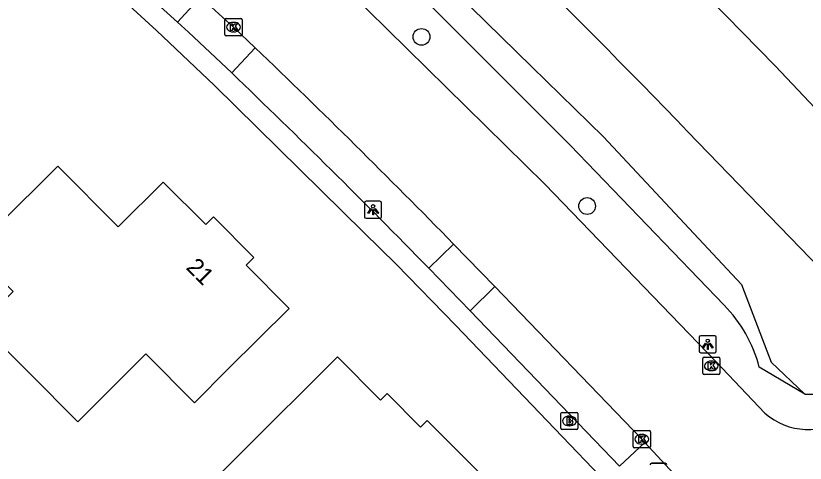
# Model space of a CAD drawing. Extents: x 160457 to 162082, y 388340 to 389736.
# Drawn here: x 160934.3 to 160980.31, y 389342.85 to 389368.89 of the extents above; entities that cross this region are included whole.
import ezdxf

# ---------------------------------------------------------------- set-up
doc = ezdxf.new("R2010")
doc.units = 0
for name, color, linetype in [('IMGEO_Afsluitpaal', 7, 'Continuous'), ('IMGEO_Boom', 7, 'Continuous'), ('IMGEO_Brandkraan', 7, 'Continuous'), ('IMGEO_Groenvoorziening', 7, 'Continuous'), ('IMGEO_Kolk', 7, 'Continuous'), ('IMGEO_Lichtpunt', 7, 'Continuous'), ('IMGEO_Pand', 7, 'Continuous'), ('IMGEO_Pand_nummerreeks', 7, 'Continuous'), ('IMGEO_Parkeervlak_open', 7, 'Continuous'), ('IMGEO_Rijbaan_lokaal_gesloten', 7, 'Continuous'), ('IMGEO_Voetpad_open', 7, 'Continuous'), ('IMGEO_Walbescherming', 7, 'Continuous'), ('IMGEO_Waterloop', 7, 'Continuous')]:
    doc.layers.add(name, color=color, linetype=linetype)

msp = doc.modelspace()

# ---------------------------------------------------------------- linework, layer by layer
at = {"layer": 'IMGEO_Afsluitpaal'}
for p, q in [((160971.361, 389342.854), (160972.151, 389342.854)), ((160972.151, 389342.854), (160971.361, 389342.854))]:
    msp.add_line(p, q, dxfattribs=at)
for centre, start, end in [((160971.361, 389342.754), 90, 180), ((160971.361, 389342.754), 90, 180), ((160972.151, 389342.754), 0, 90), ((160972.151, 389342.754), 360, 90)]:
    msp.add_arc(centre, 0.1, start, end, dxfattribs=at)
at = {"layer": 'IMGEO_Boom'}
for centre in [(160957.944, 389367.664), (160967.597, 389357.82)]:
    msp.add_circle(centre, 0.489, dxfattribs=at)
at = {"layer": 'IMGEO_Brandkraan'}
for p, q in [((160966.138, 389345.811), (160966.99, 389345.811)), ((160966.063, 389344.885), (160966.063, 389345.737)), ((160966.551, 389345.591), (160966.576, 389345.591)), ((160967.064, 389345.737), (160967.064, 389344.885)), ((160966.574, 389345.031), (160966.549, 389345.031)), ((160966.99, 389344.811), (160966.138, 389344.811))]:
    msp.add_line(p, q, dxfattribs=at)
for points in [[(160966.138, 389345.811), (160966.99, 389345.811)], [(160966.063, 389344.885), (160966.063, 389345.737)], [(160966.411, 389345.511), (160966.411, 389345.111), (160966.624, 389345.111)], [(160966.642, 389345.511), (160966.411, 389345.511)], [(160966.59, 389345.43), (160966.536, 389345.43), (160966.536, 389345.354)], [(160966.536, 389345.354), (160966.589, 389345.354)], [(160967.064, 389345.737), (160967.064, 389344.885)], [(160966.598, 389345.278), (160966.536, 389345.278), (160966.536, 389345.197)], [(160966.536, 389345.197), (160966.598, 389345.197)], [(160966.99, 389344.811), (160966.138, 389344.811)]]:
    msp.add_lwpolyline(points, dxfattribs=at)
for centre, radius, start, end in [((160966.14, 389345.735), 0.0765, 91.552, 178.448), ((160966.14, 389345.735), 0.0765, 91.552, 178.448), ((160966.988, 389345.735), 0.0765, 1.552, 88.448), ((160966.988, 389345.735), 0.0765, 1.552, 88.448), ((160966.591, 389345.392), 0.0379, 267.8285, 90.9355), ((160966.646, 389345.366), 0.145, 59.4692, 91.5367), ((160966.671, 389345.413), 0.0922, 285.5137, 58.1501), ((160966.676, 389345.221), 0.105, 301.3115, 78.989), ((160966.14, 389344.887), 0.0765, 181.552, 268.448), ((160966.14, 389344.887), 0.0765, 181.552, 268.448), ((160966.599, 389345.237), 0.0404, 269.8759, 90.5077), ((160966.63, 389345.362), 0.251, 268.6676, 293.5347), ((160966.988, 389344.887), 0.0765, 271.552, 358.448), ((160966.988, 389344.887), 0.0765, 271.552, 358.448)]:
    msp.add_arc(centre, radius, start, end, dxfattribs=at)
for centre, major_axis, ratio, start_param, end_param in [((160966.55, 389345.311), (-0.387, 0.002), 0.722429, 4.712389, 7.853982), ((160966.575, 389345.311), (-0.39, 0.002), 0.717154, 1.570796, 4.712389)]:
    msp.add_ellipse(centre, major_axis=major_axis, ratio=ratio, start_param=start_param, end_param=end_param, dxfattribs=at)
at = {"layer": 'IMGEO_Groenvoorziening'}
for points in [[(160975.586, 389352.051), (160966.614, 389361.356), (160963.201, 389364.764), (160958.33, 389369.626), (160941.392, 389385.312), (160938.572, 389387.375)], [(160938.572, 389387.375), (160939.97, 389387.234), (160943.147, 389385.961), (160951.935, 389378.09), (160964.371, 389365.927), (160968.545, 389361.844), (160976.588, 389353.263), (160978.323, 389348.732), (160980.285, 389346.868)], [(160980.285, 389346.868), (160977.633, 389348.45)], [(160980.285, 389346.868), (160981.565, 389346.865)]]:
    msp.add_lwpolyline(points, dxfattribs=at)
msp.add_arc((160969.897, 389346.435), 7.994, 14.6011, 44.6313, dxfattribs=at)
at = {"layer": 'IMGEO_Kolk'}
for p, q in [((160946.488, 389367.806), (160946.488, 389368.658)), ((160946.563, 389368.732), (160947.415, 389368.732)), ((160946.976, 389368.512), (160947.001, 389368.512)), ((160947.489, 389368.658), (160947.489, 389367.806)), ((160946.999, 389367.952), (160946.974, 389367.952)), ((160947.415, 389367.732), (160946.563, 389367.732)), ((160974.411, 389349.019), (160975.263, 389349.019)), ((160974.336, 389348.093), (160974.336, 389348.945)), ((160974.824, 389348.799), (160974.849, 389348.799)), ((160975.337, 389348.945), (160975.337, 389348.093)), ((160974.847, 389348.239), (160974.822, 389348.239)), ((160975.263, 389348.019), (160974.411, 389348.019)), ((160970.285, 389343.823), (160970.285, 389344.675)), ((160970.36, 389344.749), (160971.212, 389344.749)), ((160970.773, 389344.529), (160970.798, 389344.529)), ((160971.286, 389344.675), (160971.286, 389343.823)), ((160970.796, 389343.969), (160970.771, 389343.969)), ((160971.212, 389343.749), (160970.36, 389343.749))]:
    msp.add_line(p, q, dxfattribs=at)
for points in [[(160946.488, 389367.806), (160946.488, 389368.658)], [(160946.563, 389368.732), (160947.415, 389368.732)], [(160946.809, 389368.432), (160946.932, 389368.432), (160946.932, 389368.281), (160947.062, 389368.432), (160947.226, 389368.432), (160947.08, 389368.281), (160947.233, 389368.032), (160947.081, 389368.032), (160946.996, 389368.196), (160946.932, 389368.129), (160946.932, 389368.032), (160946.809, 389368.032), (160946.809, 389368.432)], [(160947.489, 389368.658), (160947.489, 389367.806)], [(160947.415, 389367.732), (160946.563, 389367.732)], [(160974.411, 389349.019), (160975.263, 389349.019)], [(160974.336, 389348.093), (160974.336, 389348.945)], [(160974.657, 389348.719), (160974.78, 389348.719), (160974.78, 389348.568), (160974.91, 389348.719), (160975.074, 389348.719), (160974.928, 389348.568), (160975.081, 389348.319), (160974.929, 389348.319), (160974.844, 389348.483), (160974.78, 389348.416), (160974.78, 389348.319), (160974.657, 389348.319), (160974.657, 389348.719)], [(160975.337, 389348.945), (160975.337, 389348.093)], [(160975.263, 389348.019), (160974.411, 389348.019)], [(160970.285, 389343.823), (160970.285, 389344.675)], [(160970.36, 389344.749), (160971.212, 389344.749)], [(160970.606, 389344.449), (160970.729, 389344.449), (160970.729, 389344.298), (160970.859, 389344.449), (160971.023, 389344.449), (160970.877, 389344.298), (160971.03, 389344.049), (160970.878, 389344.049), (160970.793, 389344.213), (160970.729, 389344.146), (160970.729, 389344.049), (160970.606, 389344.049), (160970.606, 389344.449)], [(160971.286, 389344.675), (160971.286, 389343.823)], [(160971.212, 389343.749), (160970.36, 389343.749)]]:
    msp.add_lwpolyline(points, dxfattribs=at)
for centre, start, end in [((160946.565, 389368.656), 91.552, 178.448), ((160946.565, 389368.656), 91.552, 178.448), ((160947.413, 389368.656), 1.552, 88.448), ((160947.413, 389368.656), 1.552, 88.448), ((160946.565, 389367.808), 181.552, 268.448), ((160946.565, 389367.808), 181.552, 268.448), ((160947.413, 389367.808), 271.552, 358.448), ((160947.413, 389367.808), 271.552, 358.448), ((160974.413, 389348.943), 91.552, 178.448), ((160974.413, 389348.943), 91.552, 178.448), ((160975.261, 389348.943), 1.552, 88.448), ((160975.261, 389348.943), 1.552, 88.448), ((160974.413, 389348.095), 181.552, 268.448), ((160974.413, 389348.095), 181.552, 268.448), ((160975.261, 389348.095), 271.552, 358.448), ((160975.261, 389348.095), 271.552, 358.448), ((160970.362, 389344.673), 91.552, 178.448), ((160970.362, 389344.673), 91.552, 178.448), ((160971.21, 389344.673), 1.552, 88.448), ((160971.21, 389344.673), 1.552, 88.448), ((160970.362, 389343.825), 181.552, 268.448), ((160970.362, 389343.825), 181.552, 268.448), ((160971.21, 389343.825), 271.552, 358.448), ((160971.21, 389343.825), 271.552, 358.448)]:
    msp.add_arc(centre, 0.0765, start, end, dxfattribs=at)
for centre, major_axis, ratio, start_param, end_param in [((160946.975, 389368.232), (-0.387, 0.002), 0.722429, 4.712389, 7.853982), ((160947, 389368.232), (-0.39, 0.002), 0.717154, 1.570796, 4.712389), ((160974.823, 389348.519), (-0.387, 0.002), 0.722429, 4.712389, 7.853982), ((160974.848, 389348.519), (-0.39, 0.002), 0.717154, 1.570796, 4.712389), ((160970.772, 389344.249), (-0.387, 0.002), 0.722429, 4.712389, 7.853982), ((160970.797, 389344.249), (-0.39, 0.002), 0.717154, 1.570796, 4.712389)]:
    msp.add_ellipse(centre, major_axis=major_axis, ratio=ratio, start_param=start_param, end_param=end_param, dxfattribs=at)
at = {"layer": 'IMGEO_Lichtpunt'}
for p, q in [((160954.624, 389358.007), (160954.624, 389357.2)), ((160954.624, 389358.007), (160954.624, 389357.2)), ((160955.526, 389358.102), (160954.718, 389358.102)), ((160955.526, 389358.102), (160954.718, 389358.102)), ((160955.62, 389357.2), (160955.62, 389358.007)), ((160955.62, 389357.2), (160955.62, 389358.007)), ((160954.718, 389357.106), (160955.526, 389357.106)), ((160954.718, 389357.106), (160955.526, 389357.106)), ((160974.13, 389350.18), (160974.13, 389349.373)), ((160974.13, 389350.18), (160974.13, 389349.373)), ((160975.032, 389350.275), (160974.224, 389350.275)), ((160975.032, 389350.275), (160974.224, 389350.275)), ((160975.126, 389349.373), (160975.126, 389350.18)), ((160975.126, 389349.373), (160975.126, 389350.18)), ((160974.224, 389349.279), (160975.032, 389349.279)), ((160974.224, 389349.279), (160975.032, 389349.279))]:
    msp.add_line(p, q, dxfattribs=at)
for points in [[(160954.998, 389357.671), (160955.037, 389357.643), (160954.849, 389357.381), (160954.811, 389357.408), (160954.998, 389357.671)], [(160955.1, 389357.623), (160955.147, 389357.623), (160955.147, 389357.301), (160955.1, 389357.301), (160955.1, 389357.623)], [(160955.21, 389357.643), (160955.248, 389357.67), (160955.435, 389357.408), (160955.396, 389357.38), (160955.21, 389357.643)], [(160974.504, 389349.844), (160974.543, 389349.816), (160974.355, 389349.554), (160974.317, 389349.581), (160974.504, 389349.844)], [(160974.606, 389349.796), (160974.653, 389349.796), (160974.653, 389349.474), (160974.606, 389349.474), (160974.606, 389349.796)], [(160974.716, 389349.816), (160974.754, 389349.843), (160974.941, 389349.581), (160974.902, 389349.553), (160974.716, 389349.816)]]:
    msp.add_lwpolyline(points, dxfattribs=at)
for centre in [(160955.123, 389357.805), (160974.629, 389349.978)]:
    msp.add_circle(centre, 0.0994, dxfattribs=at)
for centre, start, end in [((160954.718, 389358.007), 90, 180), ((160954.718, 389358.007), 90, 180), ((160955.526, 389358.007), 0, 90), ((160955.526, 389358.007), 0, 90), ((160954.718, 389357.2), 180, 270), ((160954.718, 389357.2), 180, 270), ((160955.526, 389357.2), 270, 0), ((160955.526, 389357.2), 270, 360), ((160974.224, 389350.18), 90, 180), ((160974.224, 389350.18), 90, 180), ((160975.032, 389350.18), 0, 90), ((160975.032, 389350.18), 0, 90), ((160974.224, 389349.373), 180, 270), ((160974.224, 389349.373), 180, 270), ((160975.032, 389349.373), 270, 0), ((160975.032, 389349.373), 270, 360)]:
    msp.add_arc(centre, 0.0946, start, end, dxfattribs=at)
at = {"layer": 'IMGEO_Pand'}
for points in [[(160936.748, 389360.148), (160940.258, 389356.609), (160942.889, 389359.219), (160945.367, 389356.742), (160945.817, 389357.192), (160948.183, 389354.824), (160947.727, 389354.37), (160950.225, 389351.861), (160946.68, 389348.336), (160944.708, 389346.375), (160941.888, 389349.212), (160937.909, 389345.257), (160932.248, 389350.951), (160934.155, 389352.847), (160931.784, 389355.224), (160933.199, 389356.627), (160936.748, 389360.148)], [(160953.044, 389349.042), (160955.561, 389346.514), (160955.951, 389346.902), (160957.89, 389344.954), (160958.272, 389345.335), (160958.412, 389345.194), (160961.303, 389342.302), (160961.446, 389342.159), (160961.054, 389341.779), (160962.995, 389339.773), (160957.136, 389333.938), (160958.186, 389332.884), (160954.613, 389329.334), (160951.357, 389332.628), (160954.701, 389335.933), (160950.119, 389340.57), (160944.425, 389334.942), (160941.663, 389337.712), (160953.044, 389349.042)]]:
    msp.add_lwpolyline(points, dxfattribs=at)
at = {"layer": 'IMGEO_Parkeervlak_open'}
msp.add_lwpolyline([(160970.962, 389344.059), (160969.49, 389342.684)], dxfattribs=at)
at = {"layer": 'IMGEO_Rijbaan_lokaal_gesloten'}
for points in [[(160977.96, 389345.767), (160975.119, 389348.762), (160965.137, 389359.086), (160951.382, 389372.618), (160940.771, 389382.65), (160939.581, 389383.719)], [(160945.072, 389369.99), (160945.716, 389369.399), (160946.989, 389368.231), (160948.255, 389367.024)], [(160959.812, 389355.605), (160962.224, 389353.136)], [(160962.224, 389353.136), (160970.786, 389344.248), (160970.962, 389344.059)], [(160970.962, 389344.059), (160973.36, 389341.477)]]:
    msp.add_lwpolyline(points, dxfattribs=at)
for centre, radius, start, end in [((160626.113, 389029.431), 466.632, 44.34664, 46.34162), ((160980.484, 389348.624), 3.812, 228.538, 306.2373)]:
    msp.add_arc(centre, radius, start, end, dxfattribs=at)
at = {"layer": 'IMGEO_Voetpad_open'}
for points in [[(160969.702, 389340.704), (160959.946, 389350.862), (160956.46, 389354.428), (160954.588, 389356.272), (160945.889, 389364.839), (160942.5, 389368.028), (160934.163, 389375.661), (160931.567, 389378.005), (160929.083, 389380.277), (160919.616, 389388.693), (160919.306, 389388.956), (160916.732, 389391.139), (160916.422, 389391.402), (160902.939, 389402.414), (160900.122, 389404.641)], [(160943.729, 389368.52), (160941.539, 389370.521)], [(160943.729, 389368.52), (160945.072, 389369.99)], [(160946.886, 389365.564), (160944.366, 389367.937), (160943.729, 389368.52)], [(160946.886, 389365.564), (160948.255, 389367.024)], [(160958.37, 389354.2), (160959.812, 389355.605)], [(160960.784, 389351.721), (160958.37, 389354.2)], [(160962.224, 389353.136), (160960.784, 389351.721)], [(160969.49, 389342.684), (160960.784, 389351.721)]]:
    msp.add_lwpolyline(points, dxfattribs=at)
msp.add_arc((160618.067, 389021.789), 475.713, 44.32793, 46.27391, dxfattribs=at)
at = {"layer": 'IMGEO_Walbescherming'}
msp.add_lwpolyline([(160986.83, 389357.226), (160978.562, 389365.975), (160970.927, 389373.782)], dxfattribs=at)
at = {"layer": 'IMGEO_Waterloop'}
for points in [[(160986.83, 389357.226), (160978.562, 389365.975), (160970.927, 389373.782), (160963.707, 389380.804), (160950.35, 389393.379), (160944.878, 389398.192)], [(160973.474, 389362.148), (160984.774, 389350.478)]]:
    msp.add_lwpolyline(points, dxfattribs=at)
msp.add_arc((160550.664, 388952.866), 588.456, 44.06856, 47.054514, dxfattribs=at)

# ---------------------------------------------------------------- texts
at = {"layer": 'IMGEO_Pand_nummerreeks'}
msp.add_text('21', height=1, rotation=314.9758, dxfattribs=at).set_placement((160944.176, 389354.194))

doc.saveas('drawing.dxf')
